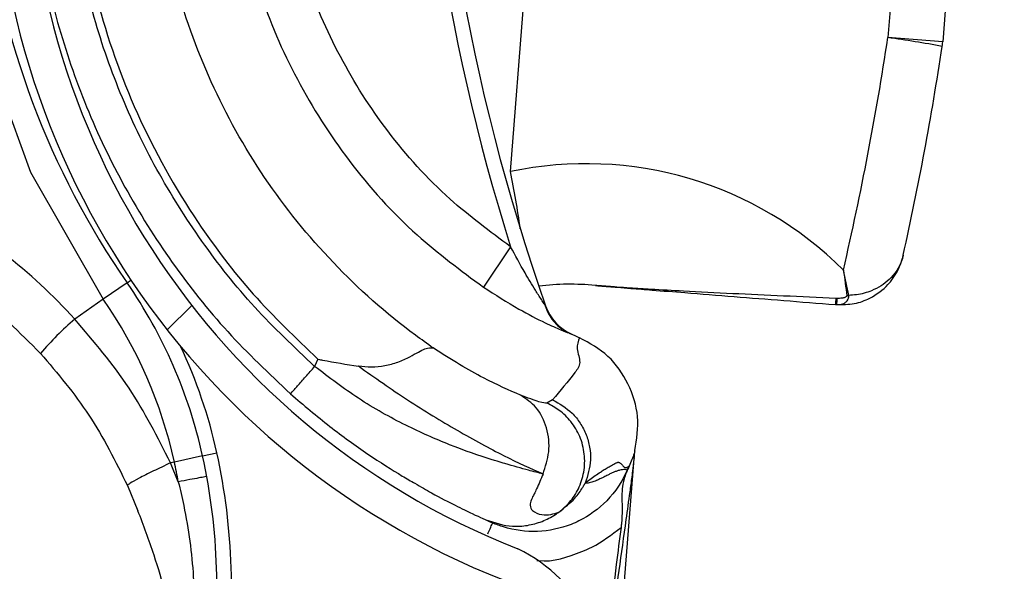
# Model space of a CAD drawing. Header units: inches. Extents: x 170 to 284, y 215 to 248.
# Tile 315 of 656: x 186.1453 to 186.2146, y 243.9388 to 243.9775. Entities that reach past the tile are written whole.
import ezdxf

# ---------------------------------------------------------------- set-up
doc = ezdxf.new("R2010")
doc.units = ezdxf.units.IN
doc.header["$LTSCALE"] = 0.25
doc.header["$MEASUREMENT"] = 0
doc.layers.add('LH BENCH MOUNT', color=7, linetype='Continuous')

msp = doc.modelspace()

# ---------------------------------------------------------------- hatches: boundary and pattern name
at = {"layer": 'LH BENCH MOUNT'}
h = msp.add_hatch(dxfattribs=at)
h.set_pattern_fill('ANSI31', color=256, scale=0.34241245, angle=2.8e-322, style=0)
h.set_pattern_definition([(45, (176.1263761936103, 238.0091787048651), (-0.03026527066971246, 0.03026527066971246), [])])
edge = h.paths.add_edge_path(flags=0)
edge.add_arc((186.41301658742, 243.9014011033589), 0.021400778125, 89.9999999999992, 390.52248781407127, ccw=False)
edge.add_line((186.41301658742, 243.9228018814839), (186.485779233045, 243.9228018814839))
edge.add_arc((186.485779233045, 244.3336968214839), 0.4108949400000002, 270, 450.0000000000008)
edge.add_line((186.485779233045, 244.7445917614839), (186.00212164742, 244.7445917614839))
edge.add_arc((186.00212164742, 244.7488719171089), 0.004280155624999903, 180.0000000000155, 269.9999999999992, ccw=False)
edge.add_line((185.997841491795, 244.7488719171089), (185.997841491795, 244.7916734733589))
edge.add_arc((186.00212164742, 244.7916734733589), 0.004280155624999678, 360, 540, ccw=False)
edge.add_line((186.006401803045, 244.7916734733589), (186.006401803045, 244.7488719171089))
edge.add_line((186.006401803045, 244.7488719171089), (186.003169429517, 244.7488719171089))
edge.add_line((186.003169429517, 244.7488719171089), (186.003169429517, 244.7916734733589))
edge.add_arc((186.00212164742, 244.7916734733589), 0.001047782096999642, 360, 540.0000000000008)
edge.add_line((186.001073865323, 244.7916734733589), (186.001073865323, 244.7488719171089))
edge.add_arc((186.00212164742, 244.7488719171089), 0.001047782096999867, 180, 270)
edge.add_line((186.00212164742, 244.7478241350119), (186.485779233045, 244.7478241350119))
edge.add_arc((186.485779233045, 244.3336968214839), 0.4141273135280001, 269.9999999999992, 450, ccw=False)
edge.add_line((186.485779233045, 243.9195695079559), (186.41301658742, 243.9195695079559))
edge.add_arc((186.41301658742, 243.9014011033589), 0.018168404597, 450.0000000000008, 750.5224878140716)
edge.add_arc((186.4277648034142, 243.9100962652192), 0.001047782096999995, 390.5224878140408, 495.0000000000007)
edge.add_line((186.4270239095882, 243.9108371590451), (186.4183287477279, 243.9021419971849))
edge.add_line((186.4183287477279, 243.9021419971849), (186.4160431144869, 243.9044276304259))
edge.add_line((186.4160431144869, 243.9044276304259), (186.4247382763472, 243.9131227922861))
edge.add_arc((186.4277648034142, 243.9100962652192), 0.004280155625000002, 390.522487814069, 495.0000000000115, ccw=False)
h = msp.add_hatch(dxfattribs=at)
h.set_pattern_fill('ANSI31', color=256, scale=0.34241245, angle=2.8e-322, style=0)
h.set_pattern_definition([(45, (176.0930244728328, 238.0091787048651), (-0.03026527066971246, 0.03026527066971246), [])])
edge = h.paths.add_edge_path(flags=0)
edge.add_arc((186.1669971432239, 243.9031914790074), 0.001712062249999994, 445.455402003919, 467.6658223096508)
edge.add_line((186.1664775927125, 243.9048228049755), (186.1657450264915, 243.9071229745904))
edge.add_arc((186.1669971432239, 243.9031914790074), 0.004126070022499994, 445.4554020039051, 467.6658223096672, ccw=False)
edge.add_arc((186.1662917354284, 243.8943167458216), 0.01302879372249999, 396.9315693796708, 445.45540200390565, ccw=False)
edge.add_arc((186.1618095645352, 243.8915128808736), 0.01830194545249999, 355.45540200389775, 395.516775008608, ccw=False)
edge.add_arc((186.1683290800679, 243.8909946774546), 0.01176186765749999, 287.5962596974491, 355.45540200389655, ccw=False)
edge.add_arc((186.1662998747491, 243.8944191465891), 0.01566536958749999, 230.7124700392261, 290.88620181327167, ccw=False)
edge.add_arc((186.1721653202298, 243.9020937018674), 0.02532140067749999, 208.3096502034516, 231.4363353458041, ccw=False)
edge.add_arc((186.1635368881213, 243.8963905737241), 0.01504902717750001, 167.6111203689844, 204.77005164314, ccw=False)
edge.add_arc((186.1758215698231, 243.8940745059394), 0.02754708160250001, 448.763905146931, 528.3879757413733, ccw=False)
edge.add_arc((186.1754384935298, 243.9303090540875), 0.008748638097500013, 276.4140209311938, 423.3968342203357)
edge.add_arc((186.2001763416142, 243.990892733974), 0.05672062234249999, 175.0260377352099, 248.465301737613, ccw=False)
edge.add_arc((186.3581052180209, 243.9795419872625), 0.2150521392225, 518.8814295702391, 535.6614556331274, ccw=False)
edge.add_arc((186.1840258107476, 244.0456925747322), 0.02884824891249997, 460.61424547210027, 516.869158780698, ccw=False)
edge.add_arc((186.1710761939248, 244.1014402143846), 0.0284373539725, 285.5759958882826, 339.1744695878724)
edge.add_arc((186.1835452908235, 244.0962585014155), 0.01494630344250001, 340.7468428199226, 396.0025941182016)
edge.add_arc((186.1799881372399, 244.0947207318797), 0.0187470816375, 393.4132765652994, 426.8950179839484)
edge.add_arc((186.1825893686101, 244.0993572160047), 0.0134739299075, 429.3329594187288, 467.7290477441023)
edge.add_arc((186.1805855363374, 244.1065580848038), 0.006011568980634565, 470.4379345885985, 491.1729756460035)
edge.add_arc((186.189772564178, 244.0985458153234), 0.01816498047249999, 496.3546620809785, 535.455402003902)
edge.add_arc((186.1825703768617, 244.0991182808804), 0.01094007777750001, 535.4554020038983, 625.4554020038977)
edge.add_arc((186.1818514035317, 244.0900728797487), 0.001866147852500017, 265.4554020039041, 281.0976484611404)
edge.add_line((186.182210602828, 244.0882416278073), (186.1826752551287, 244.085872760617))
edge.add_arc((186.1818514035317, 244.0900728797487), 0.004280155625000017, 265.4554020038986, 281.09764846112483, ccw=False)
edge.add_arc((186.1825703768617, 244.0991182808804), 0.01335408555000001, 175.4554020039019, 265.4554020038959, ccw=False)
edge.add_arc((186.189772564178, 244.0985458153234), 0.020578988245, 496.06676031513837, 535.4554020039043, ccw=False)
edge.add_arc((186.1805855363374, 244.1065580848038), 0.008425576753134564, 470.0330691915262, 491.9551129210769, ccw=False)
edge.add_arc((186.1825893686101, 244.0993572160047), 0.01588793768, 429.1457042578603, 467.92598269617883, ccw=False)
edge.add_arc((186.1799881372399, 244.0947207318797), 0.02116108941, 393.5599327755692, 427.0325737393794, ccw=False)
edge.add_arc((186.1835452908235, 244.0962585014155), 0.01736031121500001, 340.63565013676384, 395.8212553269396, ccw=False)
edge.add_arc((186.1710761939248, 244.1014402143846), 0.030851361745, 285.3735592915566, 339.23493959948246, ccw=False)
edge.add_arc((186.1840258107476, 244.0456925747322), 0.02643424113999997, 460.3971115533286, 516.7790151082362)
edge.add_arc((186.3581052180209, 243.9795419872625), 0.21263813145, 518.8930704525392, 535.6650915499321)
edge.add_arc((186.2001763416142, 243.990892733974), 0.05430661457, 535.0120286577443, 608.5699368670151)
edge.add_arc((186.1754384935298, 243.9303090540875), 0.01116264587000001, 275.516440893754, 423.9844891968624, ccw=False)
edge.add_arc((186.1758215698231, 243.8940745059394), 0.02513307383, 448.4268021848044, 528.4260597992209)
edge.add_arc((186.1635368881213, 243.8963905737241), 0.01263501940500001, 527.5384492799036, 564.4380987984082)
edge.add_arc((186.1721653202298, 243.9020937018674), 0.022907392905, 208.499708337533, 231.4751172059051)
edge.add_arc((186.1662998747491, 243.8944191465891), 0.01325136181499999, 230.6476424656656, 291.190651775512)
edge.add_arc((186.1683290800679, 243.8909946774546), 0.009347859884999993, 287.1779261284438, 355.4554020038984)
edge.add_arc((186.1618095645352, 243.8915128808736), 0.01588793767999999, 355.4554020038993, 395.4075808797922)
edge.add_arc((186.1662917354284, 243.8943167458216), 0.01061478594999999, 397.0899033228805, 445.4554020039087)

# ---------------------------------------------------------------- linework, layer by layer
for p, q in [((186.1798038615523, 243.9668595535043), (186.1849874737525, 244.032074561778)), ((186.2087836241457, 244.0066623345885), (186.2063694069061, 243.9762890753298)), ((186.2126417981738, 244.0063556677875), (186.2102275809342, 243.9759824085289)), ((186.2102275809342, 243.9759824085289), (186.2063694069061, 243.9762890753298)), ((186.1798181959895, 243.9615791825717), (186.1779043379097, 243.9587422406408)), ((186.1528333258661, 243.9590501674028), (186.1511628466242, 243.9578905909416)), ((186.1528333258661, 243.9590501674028), (186.1531083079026, 243.959241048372)), ((186.1511628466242, 243.9578905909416), (186.1491495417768, 243.9564930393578)), ((186.2026772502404, 243.9575149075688), (186.2027560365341, 243.9575100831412)), ((186.2026772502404, 243.9575149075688), (186.2027493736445, 243.9575091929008)), ((186.2027827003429, 243.9579467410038), (186.2027066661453, 243.9579499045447)), ((186.1839413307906, 243.9555099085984), (186.1843469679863, 243.9553302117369)), ((186.1843469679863, 243.9553302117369), (186.1846681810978, 243.9551805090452)), ((186.1662568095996, 243.9536753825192), (186.1660330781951, 243.9531626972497)), ((186.1827713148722, 243.9508206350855), (186.1823662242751, 243.9505898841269)), ((186.1885642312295, 243.9472292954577), (186.1885659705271, 243.9472511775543)), ((186.1561607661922, 243.9464428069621), (186.1558894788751, 243.9463831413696)), ((186.1581467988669, 243.9468796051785), (186.1561607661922, 243.9464428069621)), ((186.1581467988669, 243.9468796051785), (186.1591500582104, 243.9471002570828)), ((186.1844372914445, 243.8953082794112), (186.1885221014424, 243.9466992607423)), ((186.1564403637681, 243.9450596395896), (186.1558894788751, 243.9463831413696)), ((186.1881476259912, 243.9461471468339), (186.1880295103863, 243.9458764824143)), ((186.1528637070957, 243.9447929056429), (186.1535971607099, 243.9430243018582)), ((186.1780775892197, 243.942378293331), (186.1782392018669, 243.9423060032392)), ((186.1783152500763, 243.9422724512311), (186.1785582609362, 243.9421653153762))]:
    msp.add_line(p, q, dxfattribs=at)
at = {"layer": 'LH BENCH MOUNT', "flags": 128}
msp.add_lwpolyline([(186.1407323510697, 243.9871368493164), (186.1407421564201, 243.98633672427), (186.1426032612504, 243.9762024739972), (186.1460429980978, 243.9668161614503), (186.1511628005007, 243.9578906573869), (186.1511628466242, 243.9578905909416), (186.1511628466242, 243.9578905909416)], dxfattribs=at)
at = {"layer": 'LH BENCH MOUNT'}
for centre, radius, start, end in [((186.3196078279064, 244.0055848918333), 0.1465525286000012, 160.796020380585, 197.473977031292), ((186.3196078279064, 244.0055848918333), 0.1455252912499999, 160.8098266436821, 199.3259522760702), ((186.2001763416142, 243.990892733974), 0.05672062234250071, 175.0260377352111, 248.4653017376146), ((186.2001763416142, 243.990892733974), 0.05430661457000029, 175.0120286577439, 248.5699368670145), ((186.2003704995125, 243.9920484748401), 0.05786770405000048, 186.3572933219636, 214.7667559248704), ((185.9947828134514, 244.0083896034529), 0.2140077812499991, 346.9167998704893, 351.3732464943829), ((186.1925087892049, 243.8790179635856), 0.09825368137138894, 79.63215878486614, 81.89024990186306), ((185.9942036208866, 244.0084356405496), 0.2184591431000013, 347.4535877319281, 351.3732464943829), ((186.2057902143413, 243.9763351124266), 0.004451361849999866, 351.3732464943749, 355.4554020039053), ((186.1851265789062, 243.941736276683), 0.02568093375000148, 45.15842060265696, 101.96202785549), ((186.1224494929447, 243.9548443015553), 0.05859940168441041, 7.84793861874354, 11.831871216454), ((186.1247048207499, 243.9395245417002), 0.03424124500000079, 12.40386948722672, 34.766755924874), ((186.1840127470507, 243.9418248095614), 0.01712062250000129, 84.06589905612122, 97.40200213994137), ((186.1858358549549, 243.9593645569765), 0.0005136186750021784, 264.0658990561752, 265.4696575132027), ((186.1247048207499, 243.9395245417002), 0.03220774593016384, 12.40386948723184, 34.76675592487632), ((186.2130245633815, 243.9570336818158), 0.01035849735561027, 174.925481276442, 177.3372458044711), ((186.202750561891, 243.9575256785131), 1.652837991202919e-05, 265.8773763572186, 289.3432568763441), ((186.2192212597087, 243.9567238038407), 0.01648398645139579, 175.7453510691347, 177.2659777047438), ((186.202753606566, 243.9630882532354), 0.005005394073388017, 278.3034086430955, 279.8674943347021), ((186.1855138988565, 243.9585576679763), 0.003424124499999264, 199.3259522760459, 246.07781352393), ((186.1642276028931, 243.9390436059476), 0.02306145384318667, 130.8303067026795, 139.2940150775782), ((186.1247048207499, 243.9395245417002), 0.03526848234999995, 12.40386948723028, 25.29406296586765), ((186.1160099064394, 243.9376122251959), 0.04111046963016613, 10.43589846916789, 12.40386948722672), ((186.1160099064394, 243.9376122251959), 0.04314396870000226, 351.2267056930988, 12.40386948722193), ((186.1160099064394, 243.9376122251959), 0.04417120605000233, 351.2267056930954, 12.40386948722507), ((186.1754384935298, 243.9303090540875), 0.01116264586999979, 275.5164408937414, 63.98448919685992)]:
    msp.add_arc(centre, radius, start, end, dxfattribs=at)
for points, knots in [([(186.1493013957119, 243.9973485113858), (186.1491432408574, 243.9943141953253), (186.1488216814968, 243.9881448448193), (186.1504076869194, 243.9792041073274), (186.153363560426, 243.9707768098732), (186.157243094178, 243.9638676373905), (186.1616103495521, 243.9581188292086), (186.1646999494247, 243.9551642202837), (186.1662568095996, 243.9536753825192)], [0, 0, 0, 0, 0.1870908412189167, 0.3803918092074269, 0.5558755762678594, 0.7364481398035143, 0.8671952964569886, 1, 1, 1, 1]), ([(186.1743722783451, 243.9544669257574), (186.173952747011, 243.954763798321), (186.1714382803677, 243.9565431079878), (186.1671993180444, 243.960322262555), (186.1623287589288, 243.9663283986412), (186.1585642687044, 243.9730877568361), (186.1558977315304, 243.9805485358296), (186.1545682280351, 243.9885538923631), (186.1546365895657, 243.9940938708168), (186.1549246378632, 243.9968316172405), (186.1549246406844, 243.9968316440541)], [0, 0, 0, 0, 0.03155846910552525, 0.1891461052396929, 0.346733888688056, 0.5043277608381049, 0.6619226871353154, 0.8309600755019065, 0.9999983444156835, 1, 1, 1, 1]), ([(186.1660330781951, 243.9531626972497), (186.1645917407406, 243.9545227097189), (186.1617067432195, 243.9572449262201), (186.1580080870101, 243.9619253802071), (186.1548239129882, 243.9669695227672), (186.1522549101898, 243.9723641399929), (186.1503055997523, 243.9780116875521), (186.1490411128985, 243.983846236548), (186.1484037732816, 243.9897780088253), (186.1485739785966, 243.993741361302), (186.1486588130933, 243.9957167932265)], [0, 0, 0, 0, 0.1247413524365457, 0.2496837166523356, 0.374688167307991, 0.4999855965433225, 0.6253465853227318, 0.7503062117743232, 0.8755465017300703, 1, 1, 1, 1]), ([(186.146045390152, 243.989106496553), (186.1461892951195, 243.9872194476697), (186.1464920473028, 243.9832494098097), (186.1478431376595, 243.9773137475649), (186.149872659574, 243.9713787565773), (186.1525786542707, 243.9657155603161), (186.1559194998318, 243.9604197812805), (186.1598033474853, 243.9555150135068), (186.1628249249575, 243.9526619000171), (186.1643330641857, 243.9512378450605)], [0, 0, 0, 0, 0.1313887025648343, 0.276420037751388, 0.4215581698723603, 0.5666389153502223, 0.7114924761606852, 0.8559992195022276, 1, 1, 1, 1]), ([(186.1608362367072, 243.9853062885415), (186.1612199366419, 243.9833825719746), (186.1620459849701, 243.9792410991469), (186.1646649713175, 243.9732676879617), (186.1683627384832, 243.9674473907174), (186.1728169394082, 243.9625056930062), (186.1763133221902, 243.9599192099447), (186.1779043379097, 243.9587422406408)], [0, 0, 0, 0, 0.1810254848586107, 0.3897206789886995, 0.5984159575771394, 0.8172607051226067, 0.9999999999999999, 0.9999999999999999, 0.9999999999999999, 0.9999999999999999]), ([(186.1798181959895, 243.9615791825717), (186.1783627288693, 243.9626559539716), (186.1751642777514, 243.9650222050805), (186.171088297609, 243.9695426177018), (186.1677098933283, 243.9748683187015), (186.1653744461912, 243.9801570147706), (186.1646486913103, 243.9837611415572), (186.1643312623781, 243.9853375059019)], [0, 0, 0, 0, 0.1862448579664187, 0.4092810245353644, 0.6219695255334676, 0.8346579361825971, 1, 1, 1, 1]), ([(186.1491495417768, 243.9564930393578), (186.149149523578, 243.956493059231), (186.1476161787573, 243.9581674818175), (186.1442333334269, 243.9613661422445), (186.1402891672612, 243.9637098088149), (186.1382844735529, 243.9649010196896)], [0, 0, 0, 0, 5.83624926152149e-06, 0.4917349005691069, 1, 1, 1, 1]), ([(186.1372061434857, 243.9613728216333), (186.1389170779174, 243.9603919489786), (186.1423986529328, 243.9583959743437), (186.1452800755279, 243.9555375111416), (186.1467454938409, 243.9540837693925)], [0, 0, 0, 0, 0.4914254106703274, 1, 1, 1, 1]), ([(186.1822033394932, 243.9575468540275), (186.1821999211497, 243.9575516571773), (186.1821388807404, 243.9576374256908), (186.1819219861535, 243.9579607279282), (186.1814584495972, 243.9586892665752), (186.1807124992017, 243.959929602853), (186.1801517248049, 243.9609639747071), (186.1798181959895, 243.9615791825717)], [0, 0, 0, 0, 0.005253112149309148, 0.09380336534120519, 0.2660256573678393, 0.5634579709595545, 1, 1, 1, 1]), ([(186.2027493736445, 243.9575091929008), (186.203177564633, 243.9575123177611), (186.2040215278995, 243.9575184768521), (186.2053124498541, 243.9580042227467), (186.2065930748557, 243.9589886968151), (186.2072111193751, 243.9601023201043), (186.2074120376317, 243.9608332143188), (186.2074387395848, 243.9609470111), (186.2074451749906, 243.960975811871), (186.2074460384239, 243.9609796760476)], [0, 0, 0, 0, 0.1732409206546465, 0.3414573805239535, 0.5985081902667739, 0.9384150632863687, 0.9844493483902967, 0.9979135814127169, 1, 1, 1, 1]), ([(186.2074460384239, 243.9609796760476), (186.2074453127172, 243.9609764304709), (186.2074398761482, 243.9609521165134), (186.2074170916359, 243.960855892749), (186.2073847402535, 243.9607420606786), (186.2071877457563, 243.9601524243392), (186.2066433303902, 243.9592956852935), (186.2054294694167, 243.9585104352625), (186.2043689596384, 243.9582082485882), (186.2037924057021, 243.9581691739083), (186.2036113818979, 243.9581569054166)], [0, 0, 0, 0, 0.002292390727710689, 0.01717324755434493, 0.06815791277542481, 0.08374770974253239, 0.4445090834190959, 0.728832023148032, 0.914859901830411, 1, 1, 1, 1]), ([(186.2032354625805, 243.9599455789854), (186.203236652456, 243.9599377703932), (186.203328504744, 243.9593349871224), (186.2034029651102, 243.9587312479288), (186.2034764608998, 243.9581353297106)], [0, 0, 0, 0, 0.01295422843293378, 1, 1, 1, 1]), ([(186.2036113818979, 243.9581569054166), (186.2034937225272, 243.9587461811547), (186.2033745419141, 243.9593430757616), (186.20323721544, 243.9599379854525), (186.2032354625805, 243.9599455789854)], [0, 0, 0, 0, 0.9872358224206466, 1, 1, 1, 1]), ([(186.1779043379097, 243.9587422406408), (186.1787405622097, 243.9582061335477), (186.180211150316, 243.9572633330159), (186.1821226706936, 243.9562844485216), (186.183331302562, 243.9557413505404), (186.1837909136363, 243.9555635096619), (186.1839222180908, 243.9555184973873), (186.1839222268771, 243.9555184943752)], [0, 0, 0, 0, 0.3699466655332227, 0.6505899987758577, 0.8492685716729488, 0.9999899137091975, 1, 1, 1, 1]), ([(186.2027066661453, 243.9579499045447), (186.2014737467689, 243.9580061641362), (186.1990050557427, 243.9581188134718), (186.1954152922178, 243.9582810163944), (186.1923281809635, 243.9584326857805), (186.1899486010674, 243.9585674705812), (186.1883961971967, 243.9586659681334), (186.18740093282, 243.9587340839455), (186.1867689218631, 243.9587794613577), (186.1863700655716, 243.9588089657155), (186.1861189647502, 243.9588278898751), (186.185946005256, 243.9588410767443), (186.1858377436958, 243.9588494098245), (186.1857886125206, 243.9588532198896), (186.1857845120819, 243.9588535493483), (186.1857827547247, 243.9588536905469)], [0, 0, 0, 0, 0.2019912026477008, 0.4044496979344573, 0.6088048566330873, 0.7472867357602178, 0.8378383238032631, 0.8960050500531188, 0.9331273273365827, 0.9568423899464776, 0.9721219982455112, 0.9821627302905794, 0.9924314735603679, 0.9967562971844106, 0.9999999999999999, 0.9999999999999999, 0.9999999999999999, 0.9999999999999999]), ([(186.185795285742, 243.9588525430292), (186.1857968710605, 243.9588524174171), (186.1858005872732, 243.9588521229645), (186.185850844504, 243.9588481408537), (186.1859610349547, 243.958839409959), (186.1861366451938, 243.9588254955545), (186.1863926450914, 243.9588052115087), (186.1867993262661, 243.9587729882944), (186.1874435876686, 243.9587219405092), (186.1884568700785, 243.9586416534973), (186.1900327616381, 243.9585167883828), (186.1924335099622, 243.9583265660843), (186.1955001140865, 243.9580835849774), (186.1990405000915, 243.9578030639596), (186.201457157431, 243.9576115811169), (186.2026772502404, 243.9575149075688)], [0, 0, 0, 0, 0.003085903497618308, 0.007233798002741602, 0.01731150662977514, 0.02732238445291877, 0.04265796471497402, 0.06654606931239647, 0.1040048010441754, 0.1627312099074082, 0.2541116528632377, 0.393603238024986, 0.5985768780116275, 0.797334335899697, 0.9999999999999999, 0.9999999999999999, 0.9999999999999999, 0.9999999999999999]), ([(186.1822033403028, 243.9575468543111), (186.1823325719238, 243.9572195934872), (186.1825575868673, 243.9566497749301), (186.1831686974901, 243.9559527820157), (186.1836552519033, 243.9556725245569), (186.1839223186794, 243.955518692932)], [0, 0, 0, 0, 0.378355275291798, 0.6587829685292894, 1, 1, 1, 1]), ([(186.1822827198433, 243.9574244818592), (186.1822804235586, 243.9574280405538), (186.1822753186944, 243.9574359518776), (186.1822499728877, 243.9574753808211), (186.1822360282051, 243.9574970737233)], [0, 0, 0, 0, 0.4498228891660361, 1, 1, 1, 1]), ([(186.2027560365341, 243.9575100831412), (186.2029049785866, 243.9575149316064), (186.2031103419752, 243.957521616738), (186.2033285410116, 243.9576282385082), (186.2034501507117, 243.9577207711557), (186.2035302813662, 243.9578197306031), (186.2035810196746, 243.9579243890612), (186.2036039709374, 243.9580031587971), (186.2036133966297, 243.9580787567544), (186.2036136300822, 243.9581266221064), (186.2036117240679, 243.9581522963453), (186.2036113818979, 243.9581569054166)], [0, 0, 0, 0, 0.3645929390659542, 0.5027058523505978, 0.6105078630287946, 0.7482334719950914, 0.8124580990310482, 0.8899537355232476, 0.9408504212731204, 0.9893813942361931, 1, 1, 1, 1]), ([(186.2034764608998, 243.9581353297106), (186.2034765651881, 243.9581341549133), (186.2034771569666, 243.958127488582), (186.203475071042, 243.9581142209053), (186.2034642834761, 243.9580928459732), (186.2034432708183, 243.9580710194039), (186.2033994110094, 243.9580398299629), (186.203335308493, 243.9580110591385), (186.2032424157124, 243.9579827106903), (186.2030600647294, 243.9579463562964), (186.2029017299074, 243.9579465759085), (186.2027827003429, 243.9579467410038)], [0, 0, 0, 0, 0.004695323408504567, 0.02664338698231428, 0.05219506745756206, 0.09877045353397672, 0.1450743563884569, 0.2652549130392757, 0.3748338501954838, 0.530025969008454, 1, 1, 1, 1]), ([(186.1558894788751, 243.9463831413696), (186.1549828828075, 243.9481800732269), (186.1531458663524, 243.9518211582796), (186.1504931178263, 243.9549223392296), (186.1491495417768, 243.9564930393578)], [0, 0, 0, 0, 0.4935154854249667, 1, 1, 1, 1]), ([(186.1846720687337, 243.9551883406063), (186.1845782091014, 243.9549405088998), (186.1843904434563, 243.9544447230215), (186.1848390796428, 243.9533828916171), (186.1840194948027, 243.9522966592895), (186.1833062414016, 243.9514532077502), (186.1827713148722, 243.9508206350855)], [0, 0, 0, 0, 0.1666800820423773, 0.3334425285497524, 0.5000945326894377, 1, 1, 1, 1]), ([(186.1885659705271, 243.9472511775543), (186.1886899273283, 243.9480500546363), (186.1889377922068, 243.9496474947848), (186.1881789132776, 243.9519849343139), (186.1867952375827, 243.9540162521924), (186.1853799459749, 243.9547975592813), (186.1846720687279, 243.9551883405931)], [0, 0, 0, 0, 0.2500474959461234, 0.4999967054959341, 0.7499165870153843, 1, 1, 1, 1]), ([(186.1467454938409, 243.9540837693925), (186.1479383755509, 243.9526780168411), (186.1503558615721, 243.9498291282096), (186.1520204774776, 243.9464862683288), (186.1528637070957, 243.9447929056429)], [0, 0, 0, 0, 0.4934389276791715, 1, 1, 1, 1]), ([(186.1691114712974, 243.9531973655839), (186.1694191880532, 243.9531643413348), (186.1700508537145, 243.9530965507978), (186.1710063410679, 243.9532074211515), (186.1719419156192, 243.9534649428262), (186.1729777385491, 243.9539645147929), (186.1738807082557, 243.9545128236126), (186.1742109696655, 243.9544826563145), (186.1743729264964, 243.9544678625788)], [0, 0, 0, 0, 0.1136768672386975, 0.2333502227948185, 0.3620694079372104, 0.5019163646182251, 0.7557448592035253, 1, 1, 1, 1]), ([(186.1805204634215, 243.9511453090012), (186.1797112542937, 243.9514983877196), (186.1784832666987, 243.9520341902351), (186.1762537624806, 243.9532553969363), (186.1750018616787, 243.9540624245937), (186.1743729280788, 243.9544678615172)], [0, 0, 0, 0, 0.4901989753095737, 0.7438846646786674, 1, 1, 1, 1]), ([(186.1662568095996, 243.9536753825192), (186.1662681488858, 243.9536732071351), (186.1663811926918, 243.9536515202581), (186.1673318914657, 243.9534714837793), (186.1682715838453, 243.9533181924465), (186.1691094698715, 243.9531815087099)], [0, 0, 0, 0, 0.01193493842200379, 0.1189819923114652, 1, 1, 1, 1]), ([(186.1643330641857, 243.9512378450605), (186.1643557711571, 243.9512635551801), (186.1643907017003, 243.9513031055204), (186.164602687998, 243.9515431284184), (186.1648220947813, 243.9517915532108), (186.1650944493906, 243.9520999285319), (186.1654902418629, 243.9525480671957), (186.1658192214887, 243.952920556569), (186.1660330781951, 243.9531626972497)], [0, 0, 0, 0, 0.2394567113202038, 0.3683605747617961, 0.500000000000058, 0.6316394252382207, 0.7605432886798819, 0.9999999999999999, 0.9999999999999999, 0.9999999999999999, 0.9999999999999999]), ([(186.1821017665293, 243.9456029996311), (186.1817686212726, 243.9456867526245), (186.1809728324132, 243.9458868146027), (186.1798428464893, 243.9462055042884), (186.1789458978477, 243.9464712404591), (186.1777134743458, 243.946848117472), (186.1756318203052, 243.9475743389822), (186.1724046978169, 243.9489908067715), (186.169127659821, 243.9508083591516), (186.1670501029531, 243.9523889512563), (186.1660330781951, 243.9531626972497)], [0, 0, 0, 0, 0.08980644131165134, 0.2145219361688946, 0.2531624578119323, 0.275966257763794, 0.462890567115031, 0.6373953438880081, 0.822494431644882, 1, 1, 1, 1]), ([(186.1691120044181, 243.9531971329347), (186.1702694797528, 243.9523808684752), (186.1726468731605, 243.9507043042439), (186.1761711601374, 243.9485851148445), (186.1795355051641, 243.9467547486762), (186.181232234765, 243.9459947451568), (186.1821031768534, 243.9456046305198)], [0, 0, 0, 0, 0.230525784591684, 0.4734878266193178, 0.729737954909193, 1, 1, 1, 1]), ([(186.1643330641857, 243.9512378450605), (186.1652554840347, 243.9504549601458), (186.1670774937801, 243.94890856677), (186.1697775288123, 243.9469847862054), (186.1718221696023, 243.9456665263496), (186.1728005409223, 243.945112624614), (186.1730913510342, 243.9449479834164)], [0, 0, 0, 0, 0.3013203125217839, 0.5951829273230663, 0.8796725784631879, 1, 1, 1, 1]), ([(186.1821023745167, 243.9456014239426), (186.1822712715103, 243.9461196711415), (186.1826221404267, 243.9471962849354), (186.1824374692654, 243.9488786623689), (186.1817307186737, 243.9503272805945), (186.180914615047, 243.950879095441), (186.1805215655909, 243.9511448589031)], [0, 0, 0, 0, 0.2405618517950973, 0.4997464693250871, 0.7590693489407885, 1, 1, 1, 1]), ([(186.182366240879, 243.9505898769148), (186.1822405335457, 243.9505925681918), (186.1819893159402, 243.9505979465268), (186.1810151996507, 243.95096075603), (186.180528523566, 243.9511420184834)], [0, 0, 0, 0, 0.5003922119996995, 1, 1, 1, 1]), ([(186.1832244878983, 243.9429272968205), (186.1834852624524, 243.9431478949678), (186.1840353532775, 243.9436132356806), (186.1846475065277, 243.9445778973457), (186.1850268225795, 243.9457389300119), (186.1850662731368, 243.9470117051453), (186.1847461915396, 243.9482444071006), (186.1841193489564, 243.9492932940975), (186.1833088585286, 243.9500993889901), (186.1826693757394, 243.9504321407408), (186.1823662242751, 243.9505898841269)], [0, 0, 0, 0, 0.1098512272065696, 0.2317256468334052, 0.3631776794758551, 0.4999999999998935, 0.6368223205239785, 0.7682743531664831, 0.8901487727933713, 1, 1, 1, 1]), ([(186.1827713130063, 243.9508206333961), (186.1832602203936, 243.95054220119), (186.184012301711, 243.9501138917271), (186.1847395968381, 243.9491914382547), (186.1851633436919, 243.9483804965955), (186.1854050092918, 243.9474980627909), (186.1855001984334, 243.9463274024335), (186.1852407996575, 243.9455019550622), (186.1850721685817, 243.9449653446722)], [0, 0, 0, 0, 0.2394514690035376, 0.3683457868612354, 0.4999761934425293, 0.6316105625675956, 0.7605158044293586, 1, 1, 1, 1]), ([(186.1885642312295, 243.9472292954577), (186.1885447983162, 243.9471663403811), (186.1884518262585, 243.9468651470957), (186.1883032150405, 243.9464651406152), (186.1881605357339, 243.9461561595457), (186.188160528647, 243.9461561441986)], [0, 0, 0, 0, 0.2090106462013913, 0.9999607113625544, 0.9999999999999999, 0.9999999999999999, 0.9999999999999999, 0.9999999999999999]), ([(186.1885221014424, 243.9466992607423), (186.1885225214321, 243.9467045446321), (186.1885250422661, 243.9467362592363), (186.1885333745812, 243.9468410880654), (186.1885448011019, 243.9469848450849), (186.18855823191, 243.9471538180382), (186.188561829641, 243.9471990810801), (186.1885642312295, 243.9472292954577)], [0, 0, 0, 0, 0.01571398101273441, 0.09431738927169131, 0.3218612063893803, 0.5473229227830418, 1, 1, 1, 1]), ([(186.185071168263, 243.9449630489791), (186.1851830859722, 243.9450537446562), (186.185420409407, 243.9452460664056), (186.1857747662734, 243.9455007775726), (186.1860612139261, 243.9456918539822), (186.1862753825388, 243.9458270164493), (186.1864114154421, 243.9459105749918), (186.1865501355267, 243.9459934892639), (186.1866915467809, 243.9460757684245), (186.1868427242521, 243.9461614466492), (186.1869980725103, 243.9462469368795), (186.1871380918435, 243.946323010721), (186.187241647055, 243.9463761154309), (186.1873154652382, 243.9464131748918), (186.1873783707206, 243.946428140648), (186.1874433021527, 243.9464240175), (186.1875107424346, 243.9463972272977), (186.1875804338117, 243.9463448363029), (186.1876483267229, 243.9462647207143), (186.187713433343, 243.9461941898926), (186.1877646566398, 243.9461396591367), (186.1877986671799, 243.9461060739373), (186.1878285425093, 243.9460782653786), (186.1878682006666, 243.9460625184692), (186.1879221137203, 243.9460557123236), (186.1879893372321, 243.9460675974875), (186.1880637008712, 243.9460962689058), (186.1881200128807, 243.9461309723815), (186.1881481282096, 243.9461482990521)], [0, 0, 0, 0, 0.0848073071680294, 0.1798353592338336, 0.2850849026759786, 0.3228266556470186, 0.3617275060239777, 0.4017874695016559, 0.4430065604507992, 0.485384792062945, 0.5351510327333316, 0.5813528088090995, 0.6105805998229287, 0.6293562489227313, 0.6489120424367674, 0.6766412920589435, 0.707547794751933, 0.7416323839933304, 0.7850907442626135, 0.8280699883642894, 0.8539878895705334, 0.8729964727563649, 0.885095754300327, 0.9032140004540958, 0.9275168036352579, 0.951748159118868, 0.9759089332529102, 1, 1, 1, 1]), ([(186.1864902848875, 243.9317924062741), (186.1868135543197, 243.9341353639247), (186.1873017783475, 243.9376738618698), (186.1878797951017, 243.9418585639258), (186.1881877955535, 243.9440512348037), (186.1883502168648, 243.9452425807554), (186.1884291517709, 243.9458960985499), (186.1884708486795, 243.9462570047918), (186.1884933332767, 243.9464563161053), (186.1885057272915, 243.9465667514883), (186.1885131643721, 243.9466325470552), (186.1885175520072, 243.9466707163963), (186.1885203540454, 243.9466940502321), (186.1885217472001, 243.9467049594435), (186.1885225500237, 243.9467101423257), (186.1885228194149, 243.9467106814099), (186.1885227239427, 243.9467074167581), (186.188522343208, 243.9467024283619), (186.1885221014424, 243.9466992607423)], [0, 0, 0, 0, 0.4681368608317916, 0.7070129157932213, 0.8371325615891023, 0.9079072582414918, 0.9470740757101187, 0.968789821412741, 0.9808770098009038, 0.9876679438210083, 0.9915546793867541, 0.994770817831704, 0.9959953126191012, 0.9972287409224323, 0.997848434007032, 0.9984730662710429, 0.9990304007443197, 1, 1, 1, 1]), ([(186.1558894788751, 243.9463831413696), (186.1554751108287, 243.9461891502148), (186.1546221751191, 243.945789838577), (186.1536222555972, 243.9452853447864), (186.152960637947, 243.9449165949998), (186.1528954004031, 243.9448333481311), (186.1528637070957, 243.9447929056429)], [0, 0, 0, 0, 0.2429069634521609, 0.4999999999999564, 0.7570930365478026, 1, 1, 1, 1]), ([(186.1880295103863, 243.9458764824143), (186.1880294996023, 243.9458764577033), (186.1876840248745, 243.9450848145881), (186.1867296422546, 243.9436644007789), (186.1851845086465, 243.9425459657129), (186.1835296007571, 243.941811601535), (186.1817206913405, 243.9414293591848), (186.1798173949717, 243.9416809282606), (186.1788069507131, 243.9420565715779), (186.1785582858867, 243.9421653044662), (186.1785582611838, 243.9421653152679)], [0, 0, 0, 0, 7.18941595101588e-06, 0.2303203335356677, 0.4448965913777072, 0.4983905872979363, 0.7130087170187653, 0.9276298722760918, 0.9999928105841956, 1, 1, 1, 1]), ([(186.1880293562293, 243.9458761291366), (186.1879788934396, 243.9458891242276), (186.1878757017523, 243.9459156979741), (186.1876978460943, 243.9459113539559), (186.1875026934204, 243.9458774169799), (186.1872949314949, 243.9458129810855), (186.1870825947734, 243.9457284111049), (186.1868695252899, 243.9456318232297), (186.186632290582, 243.9455156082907), (186.1864016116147, 243.9453994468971), (186.1861952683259, 243.945297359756), (186.1860219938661, 243.9452140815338), (186.1858577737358, 243.9451409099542), (186.1856871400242, 243.9450725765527), (186.1855207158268, 243.945016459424), (186.185359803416, 243.944977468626), (186.1852073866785, 243.9449564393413), (186.1851158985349, 243.9449608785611), (186.1850711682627, 243.9449630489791)], [0, 0, 0, 0, 0.06578093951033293, 0.1345158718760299, 0.2062058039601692, 0.27713025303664, 0.3450539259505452, 0.4118164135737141, 0.4774590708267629, 0.563672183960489, 0.622780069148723, 0.6670965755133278, 0.724168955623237, 0.7778304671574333, 0.8321346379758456, 0.8905164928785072, 0.9464714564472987, 1, 1, 1, 1]), ([(186.188160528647, 243.9461561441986), (186.1881605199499, 243.9461561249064), (186.1880874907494, 243.9459941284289), (186.1880117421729, 243.9458254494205), (186.1879360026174, 243.9456567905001)], [0, 0, 0, 0, 0.0001190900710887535, 1, 1, 1, 1]), ([(186.1879360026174, 243.9456567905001), (186.1879638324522, 243.9457225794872), (186.188026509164, 243.9458707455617), (186.1881043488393, 243.9460483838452), (186.1881476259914, 243.9461471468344)], [0, 0, 0, 0, 0.4440219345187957, 1, 1, 1, 1]), ([(186.1564400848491, 243.9450603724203), (186.1564400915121, 243.9450603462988), (186.1565822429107, 243.9445030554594), (186.157082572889, 243.9422976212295), (186.1577093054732, 243.937725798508), (186.1575462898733, 243.9337034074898), (186.1574516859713, 243.9313690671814)], [0, 0, 0, 0, 5.869764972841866e-06, 0.1252288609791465, 0.4923383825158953, 1, 1, 1, 1]), ([(186.1821009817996, 243.94559984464), (186.1819538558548, 243.9452400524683), (186.1817487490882, 243.9447384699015), (186.181450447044, 243.9441629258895), (186.1812522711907, 243.9437444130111), (186.1811547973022, 243.9433062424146), (186.1814136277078, 243.9429229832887), (186.1822712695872, 243.9426139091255), (186.1828434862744, 243.9428020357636), (186.1832244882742, 243.9429272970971)], [0, 0, 0, 0, 0.1001269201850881, 0.1395859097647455, 0.1897135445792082, 0.2582342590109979, 0.3697357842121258, 0.5803479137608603, 1, 1, 1, 1]), ([(186.1879360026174, 243.9456567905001), (186.1878513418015, 243.945404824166), (186.187633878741, 243.9447576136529), (186.1876617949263, 243.9436178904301), (186.1876694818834, 243.9425085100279), (186.1876032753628, 243.9419564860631), (186.1875907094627, 243.9418517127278)], [0, 0, 0, 0, 0.2412678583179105, 0.6197299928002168, 0.9278253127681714, 1, 1, 1, 1]), ([(186.1730913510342, 243.9449479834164), (186.1734919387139, 243.9447145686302), (186.1745890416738, 243.9440753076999), (186.1759710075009, 243.9433744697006), (186.1771816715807, 243.9427854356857), (186.177908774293, 243.9424540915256), (186.1780216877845, 243.9424033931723), (186.1780775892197, 243.942378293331)], [0, 0, 0, 0, 0.1282528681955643, 0.3512504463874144, 0.5733912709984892, 0.7887937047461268, 1, 1, 1, 1]), ([(186.1832244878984, 243.9429272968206), (186.1836241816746, 243.9432427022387), (186.1843098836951, 243.9437838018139), (186.1847834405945, 243.9444684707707), (186.1849847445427, 243.9448109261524), (186.1850382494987, 243.9449082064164), (186.1850521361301, 243.9449332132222), (186.1850567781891, 243.9449415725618)], [0, 0, 0, 0, 0.5022803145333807, 0.8616962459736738, 0.9584272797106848, 0.9861029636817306, 1, 1, 1, 1]), ([(186.1564012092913, 243.930981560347), (186.1563752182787, 243.9316803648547), (186.1563238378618, 243.9330617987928), (186.1560114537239, 243.9351251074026), (186.1555066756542, 243.937415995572), (186.1547039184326, 243.9400918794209), (186.1539876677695, 243.9419903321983), (186.1535975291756, 243.9430244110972)], [0, 0, 0, 0, 0.1627420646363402, 0.3217171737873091, 0.4905672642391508, 0.7225142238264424, 1, 1, 1, 1]), ([(186.1780775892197, 243.942378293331), (186.1786988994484, 243.9421755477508), (186.1796550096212, 243.9418635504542), (186.1810175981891, 243.9419625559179), (186.182043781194, 243.942238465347), (186.1827731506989, 243.9426075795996), (186.1831437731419, 243.9428701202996), (186.1832244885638, 243.9429272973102)], [0, 0, 0, 0, 0.3580314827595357, 0.5509607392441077, 0.748044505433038, 0.9451282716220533, 1, 1, 1, 1]), ([(186.1782392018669, 243.9423060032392), (186.1783033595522, 243.9422772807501), (186.1784961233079, 243.9421909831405), (186.1783443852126, 243.9422598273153), (186.1781628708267, 243.9423396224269), (186.1782942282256, 243.9422817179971), (186.1783152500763, 243.9422724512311)], [0, 0, 0, 0, 0.1877582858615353, 0.5641255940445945, 0.9302446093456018, 1, 1, 1, 1]), ([(186.1782256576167, 243.9414046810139), (186.1782571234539, 243.9414766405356), (186.1783804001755, 243.9417585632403), (186.1785184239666, 243.9420742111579), (186.1785449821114, 243.9421349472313), (186.1785582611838, 243.9421653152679)], [0, 0, 0, 0, 0.1462931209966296, 0.573146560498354, 1, 1, 1, 1]), ([(186.1816587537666, 243.9395330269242), (186.1817039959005, 243.9395267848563), (186.1827750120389, 243.9393790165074), (186.1841245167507, 243.9398483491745), (186.1860671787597, 243.9406746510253), (186.1869319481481, 243.9413427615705), (186.1875907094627, 243.9418517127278)], [0, 0, 0, 0, 0.02109882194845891, 0.4994719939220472, 0.6187093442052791, 1, 1, 1, 1]), ([(186.1875907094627, 243.9418517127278), (186.1874781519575, 243.9409833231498), (186.1870523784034, 243.9376984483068), (186.1866909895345, 243.9344057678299), (186.1864251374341, 243.9319835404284)], [0, 0, 0, 0, 0.26436001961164, 1, 1, 1, 1])]:
    msp.add_open_spline(points, degree=3, knots=knots, dxfattribs=at)
msp.add_open_spline([(186.1584401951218, 243.9454271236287), (186.1584120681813, 243.9454219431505), (186.1583558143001, 243.9454115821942), (186.1579147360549, 243.9453303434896), (186.157268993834, 243.9452114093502), (186.1567165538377, 243.9451096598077), (186.1564403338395, 243.9450587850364)], degree=3, dxfattribs=at)

doc.saveas('drawing.dxf')
